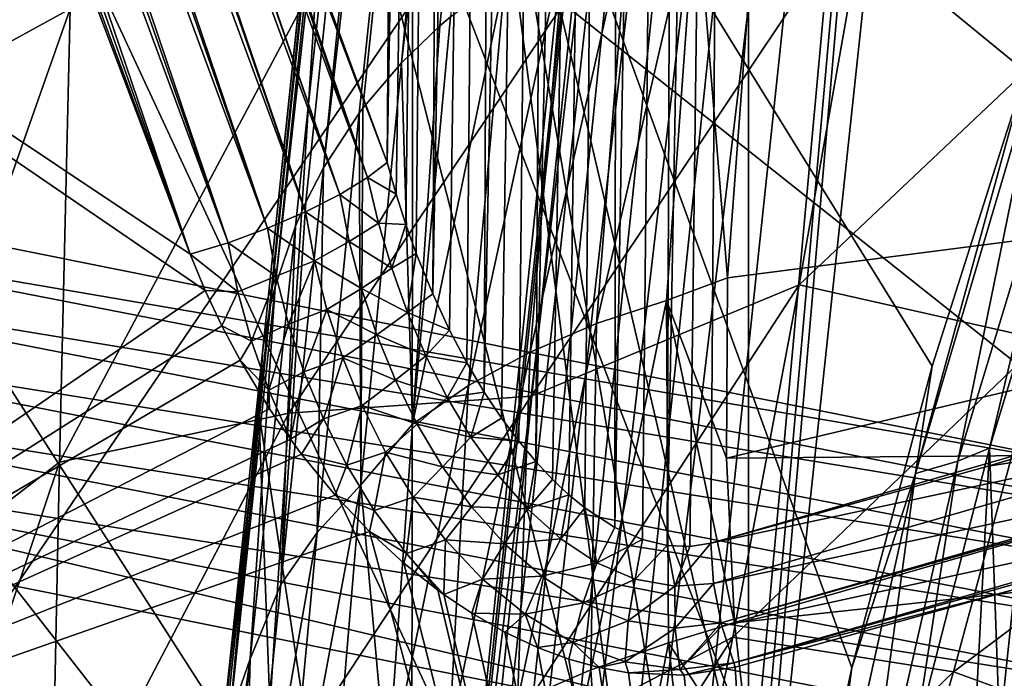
# Model space of a CAD drawing. Header units: metres. Extents: x -109 to 109, y -78 to 121.
# Tile 426 of 656: x -10.415 to -9.179, y -54.657 to -53.83. Entities that reach past the tile are written whole.
import ezdxf

# ---------------------------------------------------------------- set-up
doc = ezdxf.new("R2010")
doc.units = ezdxf.units.M
doc.layers.add('solid_508554_SW0001', color=7, linetype='CONTINUOUS')

msp = doc.modelspace()

# ---------------------------------------------------------------- linework, layer by layer
at = {"layer": 'solid_508554_SW0001'}
for points in [[(-8.850675, -54.286415, 49.972351), (-9.511103, -49.524384, 46.914272), (-8.985467, -49.372643, 47.17709)], [(-9.873167, -49.499866, 46.95517), (-9.953881, -54.009087, 49.487926), (-9.937366, -51.739288, 48.248642)], [(-9.942522, -54.049156, 49.488758), (-9.953881, -54.009087, 49.487926), (-9.873167, -49.499866, 46.95517)], [(-9.930239, -54.08728, 49.490112), (-9.942522, -54.049156, 49.488758), (-9.873167, -49.499866, 46.95517)], [(-9.917198, -54.123489, 49.492008), (-9.930239, -54.08728, 49.490112), (-9.873167, -49.499866, 46.95517)], [(-9.896565, -54.174225, 49.495842), (-9.917198, -54.123489, 49.492008), (-9.873167, -49.499866, 46.95517)], [(-9.896565, -54.174225, 49.495842), (-9.873167, -49.499866, 46.95517), (-9.811035, -49.52327, 46.913647)], [(-9.875276, -54.21991, 49.500519), (-9.896565, -54.174225, 49.495842), (-9.811035, -49.52327, 46.913647)], [(-9.853708, -54.260807, 49.505875), (-9.875276, -54.21991, 49.500519), (-9.811035, -49.52327, 46.913647)], [(-9.831919, -54.297535, 49.511799), (-9.853708, -54.260807, 49.505875), (-9.811035, -49.52327, 46.913647)], [(-9.831919, -54.297535, 49.511799), (-9.811035, -49.52327, 46.913647), (-9.738686, -49.538101, 46.887619)], [(-9.60196, -54.490402, 49.597549), (-9.583415, -49.538673, 46.887951), (-9.511103, -49.524384, 46.914272)], [(-9.573461, -54.491665, 49.611), (-9.60196, -54.490402, 49.597549), (-9.511103, -49.524384, 46.914272)], [(-9.573461, -54.491665, 49.611), (-9.511103, -49.524384, 46.914272), (-9.54722, -54.487492, 49.624081)], [(-8.850675, -54.286415, 49.972351), (-9.54722, -54.487492, 49.624081), (-9.511103, -49.524384, 46.914272)], [(-9.810129, -54.330311, 49.518181), (-9.831919, -54.297535, 49.511799), (-9.738686, -49.538101, 46.887619)], [(-9.788501, -54.359344, 49.524918), (-9.810129, -54.330311, 49.518181), (-9.738686, -49.538101, 46.887619)], [(-9.767115, -54.384945, 49.531956), (-9.788501, -54.359344, 49.524918), (-9.738686, -49.538101, 46.887619)], [(-9.767115, -54.384945, 49.531956), (-9.738686, -49.538101, 46.887619), (-9.661049, -49.543358, 46.878853)], [(-9.746114, -54.407246, 49.539196), (-9.767115, -54.384945, 49.531956), (-9.661049, -49.543358, 46.878853)], [(-9.725573, -54.426498, 49.546593), (-9.746114, -54.407246, 49.539196), (-9.661049, -49.543358, 46.878853)], [(-9.705605, -54.442852, 49.554077), (-9.725573, -54.426498, 49.546593), (-9.661049, -49.543358, 46.878853)], [(-9.667735, -54.46756, 49.569042), (-9.705605, -54.442852, 49.554077), (-9.661049, -49.543358, 46.878853)], [(-9.667735, -54.46756, 49.569042), (-9.661049, -49.543358, 46.878853), (-9.583415, -49.538673, 46.887951)], [(-9.633169, -54.482849, 49.583607), (-9.667735, -54.46756, 49.569042), (-9.583415, -49.538673, 46.887951)], [(-9.60196, -54.490402, 49.597549), (-9.633169, -54.482849, 49.583607), (-9.583415, -49.538673, 46.887951)], [(-9.446749, -49.641834, 83.331497), (-9.887698, -53.837646, 75.576859), (-9.935781, -53.883888, 75.604744)], [(-9.54601, -49.746128, 83.393028), (-9.446749, -49.641834, 83.331497), (-9.935781, -53.883888, 75.604744)], [(-9.446749, -49.641834, 83.331497), (-9.874384, -53.82626, 75.569908), (-9.887698, -53.837646, 75.576859)], [(-9.54601, -49.746128, 83.393028), (-9.989133, -53.947464, 75.642365), (-10.033744, -54.016159, 75.682289)], [(-9.61983, -49.866032, 83.461517), (-9.54601, -49.746128, 83.393028), (-10.033744, -54.016159, 75.682289)], [(-9.54601, -49.746128, 83.393028), (-9.984262, -53.940968, 75.638557), (-9.989133, -53.947464, 75.642365)], [(-9.54601, -49.746128, 83.393028), (-9.935781, -53.883888, 75.604744), (-9.984262, -53.940968, 75.638557)], [(-9.61983, -49.866032, 83.461517), (-10.069036, -54.089085, 75.723999), (-10.09455, -54.165291, 75.766937)], [(-9.665381, -49.996948, 83.53434), (-9.61983, -49.866032, 83.461517), (-10.09455, -54.165291, 75.766937)], [(-9.61983, -49.866032, 83.461517), (-10.055954, -54.059223, 75.706993), (-10.069036, -54.089085, 75.723999)], [(-9.61983, -49.866032, 83.461517), (-10.033744, -54.016159, 75.682289), (-10.055954, -54.059223, 75.706993)], [(-9.665381, -49.996948, 83.53434), (-10.109957, -54.243782, 75.810562), (-9.92029, -52.437653, 79.329559)], [(-9.665381, -49.996948, 83.53434), (-10.100101, -54.188, 75.779617), (-10.109957, -54.243782, 75.810562)], [(-9.665381, -49.996948, 83.53434), (-10.09455, -54.165291, 75.766937), (-10.100101, -54.188, 75.779617)], [(-9.9236, -55.57999, 81.064056), (-9.352147, -50.040787, 91.257034), (-9.92029, -52.437653, 79.329559)], [(-9.341011, -50.133919, 91.306923), (-9.352147, -50.040787, 91.257034), (-9.9236, -55.57999, 81.064056)], [(-9.341011, -50.133919, 91.306923), (-9.9236, -55.57999, 81.064056), (-10.02923, -56.60331, 79.179611)], [(-10.015413, -56.656986, 79.291092), (-9.341011, -50.133919, 91.306923), (-10.02923, -56.60331, 79.179611)], [(-10.015413, -56.656986, 79.291092), (-9.307832, -50.223396, 91.353592), (-9.341011, -50.133919, 91.306923)], [(-10.015413, -56.656986, 79.291092), (-9.98478, -56.743279, 79.336296), (-9.307832, -50.223396, 91.353592)], [(-9.98478, -56.743279, 79.336296), (-9.254109, -50.305191, 91.394943), (-9.307832, -50.223396, 91.353592)], [(-9.98478, -56.743279, 79.336296), (-9.935019, -56.822765, 79.376724), (-9.254109, -50.305191, 91.394943)], [(-9.935019, -56.822765, 79.376724), (-9.182268, -50.375603, 91.429108), (-9.254109, -50.305191, 91.394943)], [(-9.935019, -56.822765, 79.376724), (-9.868209, -56.892124, 79.41069), (-9.182268, -50.375603, 91.429108)], [(-9.868209, -56.892124, 79.41069), (-9.095551, -50.431454, 91.454536), (-9.182268, -50.375603, 91.429108)], [(-9.868209, -56.892124, 79.41069), (-9.787133, -56.948467, 79.436775), (-9.095551, -50.431454, 91.454536)], [(-9.787133, -56.948467, 79.436775), (-9.69889, -57.023663, 79.390808), (-9.095551, -50.431454, 91.454536)], [(-9.095551, -50.431454, 91.454536), (-9.69889, -57.023663, 79.390808), (-9.58969, -55.998241, 81.279221)], [(-9.095551, -50.431454, 91.454536), (-9.58969, -55.998241, 81.279221), (-9.522934, -55.371872, 82.432816)], [(-9.095551, -50.431454, 91.454536), (-9.522934, -55.371872, 82.432816), (-8.997873, -50.470222, 91.470093)], [(-9.522934, -55.371872, 82.432816), (-7.666767, -55.845364, 82.760651), (-8.997873, -50.470222, 91.470093)], [(-11.199413, -53.961456, 2.536018), (-11.283785, -51.012154, 7.644356), (-9.545432, -51.479877, 6.834235)], [(-9.056977, -54.391739, 1.790744), (-11.199413, -53.961456, 2.536018), (-9.545432, -51.479877, 6.834235)], [(-9.056977, -54.391739, 1.790744), (-9.545432, -51.479877, 6.834235), (-7.730226, -51.867805, 6.162325)], [(-9.937366, -51.739288, 48.248642), (-9.953881, -54.009087, 49.487926), (-10.605354, -52.246571, 49.827961)], [(-11.390807, -54.106728, 51.370655), (-9.912137, -53.66618, 52.133705), (-12.258504, -51.960304, 51.664986)], [(-11.095277, -52.110901, 10.941275), (-11.095287, -55.055382, 12.641281), (-9.5, -55.536808, 11.807424)], [(-10.308875, -52.360931, 10.508205), (-11.095277, -52.110901, 10.941275), (-9.5, -55.536808, 11.807424)], [(-10.631191, -52.262493, 49.871254), (-10.605354, -52.246571, 49.827961), (-9.97835, -54.028297, 49.530415)], [(-9.953881, -54.009087, 49.487926), (-10.285728, -53.132919, 49.67263), (-10.605354, -52.246571, 49.827961)], [(-9.97835, -54.028297, 49.530415), (-10.605354, -52.246571, 49.827961), (-10.285728, -53.132919, 49.67263)], [(-10.667327, -52.280579, 49.90535), (-10.634168, -52.264111, 49.874874), (-10.013325, -54.049549, 49.563972)], [(-10.634168, -52.264111, 49.874874), (-10.631191, -52.262493, 49.871254), (-10.013325, -54.049549, 49.563972)], [(-10.631191, -52.262493, 49.871254), (-9.97835, -54.028297, 49.530415), (-10.013325, -54.049549, 49.563972)], [(-10.711234, -52.299572, 49.927864), (-10.675357, -52.284248, 49.910706), (-10.056264, -54.071259, 49.586021)], [(-10.675357, -52.284248, 49.910706), (-10.667327, -52.280579, 49.90535), (-10.056264, -54.071259, 49.586021)], [(-10.667327, -52.280579, 49.90535), (-10.013325, -54.049549, 49.563972), (-10.056264, -54.071259, 49.586021)], [(-10.725279, -52.305172, 49.932053), (-10.711234, -52.299572, 49.927864), (-10.10416, -54.0919, 49.595016)], [(-10.711234, -52.299572, 49.927864), (-10.056264, -54.071259, 49.586021), (-10.10416, -54.0919, 49.595016)], [(-10.759845, -52.318146, 49.937225), (-10.725279, -52.305172, 49.932053), (-10.10416, -54.0919, 49.595016)], [(-10.809761, -52.334999, 49.932774), (-10.779708, -52.325111, 49.937115), (-10.153661, -54.110031, 49.590324)], [(-10.779708, -52.325111, 49.937115), (-10.759845, -52.318146, 49.937225), (-10.153661, -54.110031, 49.590324)], [(-10.759845, -52.318146, 49.937225), (-10.10416, -54.0919, 49.595016), (-10.153661, -54.110031, 49.590324)], [(-10.834038, -52.342381, 49.925457), (-10.809761, -52.334999, 49.932774), (-10.201253, -54.124371, 49.5723)], [(-10.809761, -52.334999, 49.932774), (-10.153661, -54.110031, 49.590324), (-10.201253, -54.124371, 49.5723)], [(-10.857495, -52.348953, 49.914822), (-10.201253, -54.124371, 49.5723), (-12.19121, -52.796009, 49.118076)], [(-10.857495, -52.348953, 49.914822), (-10.53553, -53.241791, 49.758358), (-10.201253, -54.124371, 49.5723)], [(-10.834038, -52.342381, 49.925457), (-10.201253, -54.124371, 49.5723), (-10.53553, -53.241791, 49.758358)], [(-9.5, -52.592323, 10.107424), (-10.308875, -52.360931, 10.508205), (-9.5, -55.536808, 11.807424)], [(-9.9236, -55.57999, 81.064056), (-9.92029, -52.437653, 79.329559), (-10.115058, -54.322506, 75.853722)], [(-10.109957, -54.243782, 75.810562), (-10.115058, -54.322506, 75.853722), (-9.92029, -52.437653, 79.329559)], [(-11.17651, -55.65477, 11.60311), (-11.055031, -52.574974, 9.737473), (-10.218744, -52.820702, 9.311861)], [(-9.5, -52.592323, 10.107424), (-9.5, -55.536808, 11.807424), (-9.5, -53.185047, 9.080798)], [(-10.18226, -54.170048, 49.562336), (-11.302233, -54.93721, 48.723183), (-12.19121, -52.796009, 49.118076)], [(-10.201253, -54.124371, 49.5723), (-10.18226, -54.170048, 49.562336), (-12.19121, -52.796009, 49.118076)], [(-11.17651, -55.65477, 11.60311), (-10.218744, -52.820702, 9.311861), (-9.5, -53.185047, 9.080798)], [(-9.97835, -54.028297, 49.530415), (-10.285728, -53.132919, 49.67263), (-9.953881, -54.009087, 49.487926)], [(-11.17651, -55.65477, 11.60311), (-9.5, -53.185047, 9.080798), (-9.5, -56.129532, 10.780798)], [(-10.626444, -53.284309, 55.039898), (-10.62541, -53.966129, 55.92083), (-10.336624, -53.190716, 55.925522)], [(-10.62541, -53.966129, 55.92083), (-10.351881, -53.816437, 56.755375), (-10.336624, -53.190716, 55.925522)], [(-9.5, -55.536808, 11.807424), (-9.5, -56.129532, 10.780798), (-9.5, -53.185047, 9.080798)], [(-7.676135, -55.443401, 52.217319), (-8.365757, -53.288189, 52.788403), (-9.912137, -53.66618, 52.133705)], [(-9.488546, -53.652214, 75.453293), (-7.449233, -53.297142, 75.26886), (-7.450622, -53.886925, 74.016403)], [(-10.873706, -53.597572, 52.567692), (-9.851859, -53.321686, 53.049374), (-9.547898, -55.662453, 52.308258)], [(-9.851859, -53.321686, 53.049374), (-9.506522, -55.345242, 52.451797), (-9.547898, -55.662453, 52.308258)], [(-9.851859, -53.321686, 53.049374), (-9.453186, -55.031174, 52.593761), (-9.506522, -55.345242, 52.451797)], [(-9.851859, -53.321686, 53.049374), (-9.37003, -54.64415, 52.768562), (-9.453186, -55.031174, 52.593761)], [(-9.851859, -53.321686, 53.049374), (-9.269212, -54.26498, 52.939739), (-9.37003, -54.64415, 52.768562)], [(-9.851859, -53.321686, 53.049374), (-9.151568, -53.895336, 53.106651), (-9.269212, -54.26498, 52.939739)], [(-9.851859, -53.321686, 53.049374), (-9.018086, -53.536781, 53.268719), (-9.151568, -53.895336, 53.106651)], [(-8.679568, -65.660881, 10.373251), (-8.720603, -53.806625, 3.398955), (-10.775651, -53.381012, 4.136139)], [(-10.724933, -65.237274, 11.106962), (-8.679568, -65.660881, 10.373251), (-10.775651, -53.381012, 4.136139)], [(-10.744343, -53.432465, 2.565282), (-8.684895, -53.834267, 1.869345), (-10.679083, -53.426373, 2.733555)], [(-8.684895, -53.834267, 1.869345), (-8.632144, -53.825729, 2.041845), (-10.679083, -53.426373, 2.733555)], [(-8.73218, -53.81065, 1.696666), (-8.684895, -53.834267, 1.869345), (-10.744343, -53.432465, 2.565282)], [(-10.873706, -53.597572, 52.567692), (-9.547898, -55.662453, 52.308258), (-10.895985, -53.93549, 52.444157)], [(-9.565675, -53.66888, 75.466866), (-9.488546, -53.652214, 75.453293), (-9.526185, -54.153957, 74.442749)], [(-9.526185, -54.153957, 74.442749), (-9.488546, -53.652214, 75.453293), (-7.450622, -53.886925, 74.016403)], [(-9.095041, -55.790234, 51.616592), (-9.912137, -53.66618, 52.133705), (-11.390807, -54.106728, 51.370655)], [(-9.095041, -55.790234, 51.616592), (-7.676135, -55.443401, 52.217319), (-9.912137, -53.66618, 52.133705)], [(-9.772707, -54.3027, 59.453197), (-9.436435, -54.162872, 60.035248), (-9.348709, -53.667168, 59.189297)], [(-9.712021, -53.779224, 58.565712), (-9.772707, -54.3027, 59.453197), (-9.348709, -53.667168, 59.189297)], [(-9.69072, -54.211632, 74.449669), (-9.565675, -53.66888, 75.466866), (-9.602824, -54.182507, 74.430443)], [(-9.69072, -54.211632, 74.449669), (-9.650373, -53.696129, 75.486458), (-9.565675, -53.66888, 75.466866)], [(-9.602824, -54.182507, 74.430443), (-9.565675, -53.66888, 75.466866), (-9.526185, -54.153957, 74.442749)], [(-9.348709, -53.667168, 59.189297), (-9.436435, -54.162872, 60.035248), (-9.010513, -53.76017, 60.045925)], [(-9.773958, -54.247402, 74.477806), (-9.650373, -53.696129, 75.486458), (-9.69072, -54.211632, 74.449669)], [(-9.773958, -54.247402, 74.477806), (-9.730746, -53.73177, 75.510384), (-9.650373, -53.696129, 75.486458)], [(-9.851412, -54.289528, 74.513962), (-9.730746, -53.73177, 75.510384), (-9.773958, -54.247402, 74.477806)], [(-9.851412, -54.289528, 74.513962), (-9.805741, -53.775333, 75.538315), (-9.730746, -53.73177, 75.510384)], [(-9.436435, -54.162872, 60.035248), (-9.129596, -54.231831, 60.908028), (-9.010513, -53.76017, 60.045925)], [(-10.365217, -54.385727, 57.634777), (-10.077114, -54.324013, 58.55283), (-10.042349, -53.778458, 57.672558)], [(-10.351881, -53.816437, 56.755375), (-10.365217, -54.385727, 57.634777), (-10.042349, -53.778458, 57.672558)], [(-10.042349, -53.778458, 57.672558), (-10.077114, -54.324013, 58.55283), (-9.712021, -53.779224, 58.565712)], [(-10.077114, -54.324013, 58.55283), (-9.772707, -54.3027, 59.453197), (-9.712021, -53.779224, 58.565712)], [(-9.922075, -54.337925, 74.556511), (-9.805741, -53.775333, 75.538315), (-9.851412, -54.289528, 74.513962)], [(-9.922075, -54.337925, 74.556511), (-9.874384, -53.82626, 75.569908), (-9.805741, -53.775333, 75.538315)], [(-10.62541, -53.966129, 55.92083), (-10.621727, -54.581791, 56.85577), (-10.351881, -53.816437, 56.755375)], [(-10.621727, -54.581791, 56.85577), (-10.365217, -54.385727, 57.634777), (-10.351881, -53.816437, 56.755375)], [(-9.887698, -53.837646, 75.576859), (-9.874384, -53.82626, 75.569908), (-9.922075, -54.337925, 74.556511)], [(-9.197335, -54.368107, 52.962006), (-9.237007, -54.384266, 52.921734), (-9.069878, -53.833694, 53.164536)], [(-9.128825, -53.855366, 53.127865), (-9.069878, -53.833694, 53.164536), (-9.237007, -54.384266, 52.921734)], [(-9.087446, -54.009216, 53.122707), (-9.197335, -54.368107, 52.962006), (-9.069878, -53.833694, 53.164536)], [(-9.935781, -53.883888, 75.604744), (-9.887698, -53.837646, 75.576859), (-9.922075, -54.337925, 74.556511)], [(-9.290055, -54.399704, 52.88567), (-9.151568, -53.895336, 53.106651), (-9.128825, -53.855366, 53.127865)], [(-9.290055, -54.399704, 52.88567), (-9.128825, -53.855366, 53.127865), (-9.237007, -54.384266, 52.921734)], [(-9.987019, -54.414112, 74.557693), (-9.935781, -53.883888, 75.604744), (-9.922075, -54.337925, 74.556511)], [(-9.984262, -53.940968, 75.638557), (-9.935781, -53.883888, 75.604744), (-9.987019, -54.414112, 74.557693)], [(-9.527587, -54.380692, 73.909004), (-7.450622, -53.886925, 74.016403), (-7.451074, -54.362518, 72.715637)], [(-9.527587, -54.380692, 73.909004), (-9.526185, -54.153957, 74.442749), (-7.450622, -53.886925, 74.016403)], [(-9.290055, -54.399704, 52.88567), (-9.269212, -54.26498, 52.939739), (-9.151568, -53.895336, 53.106651)], [(-9.547898, -55.662453, 52.308258), (-10.984773, -56.044952, 51.580597), (-10.895985, -53.93549, 52.444157)], [(-10.041704, -54.474197, 74.609268), (-9.989133, -53.947464, 75.642365), (-9.987019, -54.414112, 74.557693)], [(-10.033744, -54.016159, 75.682289), (-9.989133, -53.947464, 75.642365), (-10.041704, -54.474197, 74.609268)], [(-9.989133, -53.947464, 75.642365), (-9.984262, -53.940968, 75.638557), (-9.987019, -54.414112, 74.557693)], [(-10.956296, -54.06702, 2.373684), (-11.199413, -53.961456, 2.536018), (-9.056977, -54.391739, 1.790744)], [(-9.97835, -54.028297, 49.530415), (-9.953881, -54.009087, 49.487926), (-9.942522, -54.049156, 49.488758)], [(-9.117761, -56.584568, 54.512344), (-9.197335, -54.368107, 52.962006), (-9.087446, -54.009216, 53.122707)], [(-10.087255, -54.539436, 74.663055), (-10.033744, -54.016159, 75.682289), (-10.041704, -54.474197, 74.609268)], [(-10.055954, -54.059223, 75.706993), (-10.033744, -54.016159, 75.682289), (-10.087255, -54.539436, 74.663055)], [(-9.964708, -54.085533, 49.52935), (-10.013325, -54.049549, 49.563972), (-9.97835, -54.028297, 49.530415)], [(-9.964708, -54.085533, 49.52935), (-9.97835, -54.028297, 49.530415), (-9.942522, -54.049156, 49.488758)], [(-10.001387, -54.108677, 49.559681), (-10.056264, -54.071259, 49.586021), (-10.013325, -54.049549, 49.563972)], [(-9.964708, -54.085533, 49.52935), (-10.001387, -54.108677, 49.559681), (-10.013325, -54.049549, 49.563972)], [(-9.964708, -54.085533, 49.52935), (-9.942522, -54.049156, 49.488758), (-9.930239, -54.08728, 49.490112)], [(-10.956296, -54.06702, 2.373684), (-8.856221, -54.476746, 1.664018), (-10.985535, -54.126553, 2.331085)], [(-10.956296, -54.06702, 2.373684), (-9.056977, -54.391739, 1.790744), (-8.856221, -54.476746, 1.664018)], [(-10.04495, -54.132626, 49.577843), (-10.10416, -54.0919, 49.595016), (-10.056264, -54.071259, 49.586021)], [(-10.069036, -54.089085, 75.723999), (-10.055954, -54.059223, 75.706993), (-10.087255, -54.539436, 74.663055)], [(-10.001387, -54.108677, 49.559681), (-10.04495, -54.132626, 49.577843), (-10.056264, -54.071259, 49.586021)], [(-10.093143, -54.152073, 49.583252), (-10.153661, -54.110031, 49.590324), (-10.10416, -54.0919, 49.595016)], [(-10.125645, -54.632866, 74.669495), (-10.069036, -54.089085, 75.723999), (-10.087255, -54.539436, 74.663055)], [(-10.09455, -54.165291, 75.766937), (-10.069036, -54.089085, 75.723999), (-10.125645, -54.632866, 74.669495)], [(-10.093143, -54.152073, 49.583252), (-10.10416, -54.0919, 49.595016), (-10.04495, -54.132626, 49.577843)], [(-9.964708, -54.085533, 49.52935), (-9.947986, -54.142097, 49.529339), (-10.001387, -54.108677, 49.559681)], [(-9.964708, -54.085533, 49.52935), (-9.930239, -54.08728, 49.490112), (-9.947986, -54.142097, 49.529339)], [(-9.947986, -54.142097, 49.529339), (-9.930239, -54.08728, 49.490112), (-9.917198, -54.123489, 49.492008)], [(-10.451818, -56.194466, 50.916443), (-9.095041, -55.790234, 51.616592), (-11.390807, -54.106728, 51.370655)], [(-10.141311, -54.171875, 49.574604), (-10.201253, -54.124371, 49.5723), (-10.153661, -54.110031, 49.590324)], [(-10.141311, -54.171875, 49.574604), (-10.153661, -54.110031, 49.590324), (-10.093143, -54.152073, 49.583252)], [(-10.001387, -54.108677, 49.559681), (-9.985852, -54.16745, 49.556259), (-10.04495, -54.132626, 49.577843)], [(-9.947986, -54.142097, 49.529339), (-9.985852, -54.16745, 49.556259), (-10.001387, -54.108677, 49.559681)], [(-10.985535, -54.126553, 2.331085), (-8.879855, -54.537369, 1.619525), (-11.010598, -54.196838, 2.305688)], [(-8.856221, -54.476746, 1.664018), (-8.879855, -54.537369, 1.619525), (-10.985535, -54.126553, 2.331085)], [(-10.141311, -54.171875, 49.574604), (-10.18226, -54.170048, 49.562336), (-10.201253, -54.124371, 49.5723)], [(-10.077896, -54.212261, 49.572193), (-10.093143, -54.152073, 49.583252), (-10.04495, -54.132626, 49.577843)], [(-10.077896, -54.212261, 49.572193), (-10.04495, -54.132626, 49.577843), (-10.029465, -54.193863, 49.57045)], [(-9.985852, -54.16745, 49.556259), (-10.029465, -54.193863, 49.57045), (-10.04495, -54.132626, 49.577843)], [(-9.947986, -54.142097, 49.529339), (-9.917198, -54.123489, 49.492008), (-9.928123, -54.197678, 49.53046)], [(-9.928123, -54.197678, 49.53046), (-9.917198, -54.123489, 49.492008), (-9.896565, -54.174225, 49.495842)], [(-9.947986, -54.142097, 49.529339), (-9.928123, -54.197678, 49.53046), (-9.985852, -54.16745, 49.556259)], [(-10.124326, -54.233753, 49.559681), (-10.141311, -54.171875, 49.574604), (-10.093143, -54.152073, 49.583252)], [(-10.124326, -54.233753, 49.559681), (-10.093143, -54.152073, 49.583252), (-10.077896, -54.212261, 49.572193)], [(-9.602824, -54.182507, 74.430443), (-9.526185, -54.153957, 74.442749), (-9.527587, -54.380692, 73.909004)], [(-10.18226, -54.170048, 49.562336), (-10.161386, -54.214367, 49.553612), (-11.302233, -54.93721, 48.723183)], [(-10.141311, -54.171875, 49.574604), (-10.161386, -54.214367, 49.553612), (-10.18226, -54.170048, 49.562336)], [(-10.151496, -54.706276, 74.725395), (-10.09455, -54.165291, 75.766937), (-10.125645, -54.632866, 74.669495)], [(-10.100101, -54.188, 75.779617), (-10.09455, -54.165291, 75.766937), (-10.151496, -54.706276, 74.725395)], [(-9.985852, -54.16745, 49.556259), (-9.966592, -54.225525, 49.553822), (-10.029465, -54.193863, 49.57045)], [(-9.928123, -54.197678, 49.53046), (-9.966592, -54.225525, 49.553822), (-9.985852, -54.16745, 49.556259)], [(-9.829336, -54.767612, 60.388573), (-9.519595, -54.605537, 60.926716), (-9.436435, -54.162872, 60.035248)], [(-9.772707, -54.3027, 59.453197), (-9.829336, -54.767612, 60.388573), (-9.436435, -54.162872, 60.035248)], [(-9.436435, -54.162872, 60.035248), (-9.519595, -54.605537, 60.926716), (-9.129596, -54.231831, 60.908028)], [(-10.124326, -54.233753, 49.559681), (-10.161386, -54.214367, 49.553612), (-10.141311, -54.171875, 49.574604)], [(-9.928123, -54.197678, 49.53046), (-9.896565, -54.174225, 49.495842), (-9.875276, -54.21991, 49.500519)], [(-9.69792, -54.646393, 73.379692), (-9.602824, -54.182507, 74.430443), (-9.600554, -54.61269, 73.360344)], [(-9.69792, -54.646393, 73.379692), (-9.69072, -54.211632, 74.449669), (-9.602824, -54.182507, 74.430443)], [(-9.602824, -54.182507, 74.430443), (-9.527587, -54.380692, 73.909004), (-9.51753, -54.587631, 73.361656)], [(-9.600554, -54.61269, 73.360344), (-9.602824, -54.182507, 74.430443), (-9.51753, -54.587631, 73.361656)], [(-10.109957, -54.243782, 75.810562), (-10.100101, -54.188, 75.779617), (-10.151496, -54.706276, 74.725395)], [(-10.058233, -54.272148, 49.562008), (-10.077896, -54.212261, 49.572193), (-10.029465, -54.193863, 49.57045)], [(-10.058233, -54.272148, 49.562008), (-10.029465, -54.193863, 49.57045), (-10.009621, -54.254612, 49.563999)], [(-9.966592, -54.225525, 49.553822), (-10.009621, -54.254612, 49.563999), (-10.029465, -54.193863, 49.57045)], [(-11.010598, -54.196838, 2.305688), (-8.900115, -54.608597, 1.592505), (-11.029756, -54.273029, 2.299245)], [(-8.879855, -54.537369, 1.619525), (-8.900115, -54.608597, 1.592505), (-11.010598, -54.196838, 2.305688)], [(-9.928123, -54.197678, 49.53046), (-9.905025, -54.251907, 49.532799), (-9.966592, -54.225525, 49.553822)], [(-9.928123, -54.197678, 49.53046), (-9.875276, -54.21991, 49.500519), (-9.905025, -54.251907, 49.532799)], [(-10.161386, -54.214367, 49.553612), (-10.138536, -54.257481, 49.546112), (-11.302233, -54.93721, 48.723183)], [(-10.124326, -54.233753, 49.559681), (-10.138536, -54.257481, 49.546112), (-10.161386, -54.214367, 49.553612)], [(-10.102501, -54.295341, 49.545746), (-10.124326, -54.233753, 49.559681), (-10.077896, -54.212261, 49.572193)], [(-10.102501, -54.295341, 49.545746), (-10.077896, -54.212261, 49.572193), (-10.058233, -54.272148, 49.562008)], [(-9.905025, -54.251907, 49.532799), (-9.875276, -54.21991, 49.500519), (-9.853708, -54.260807, 49.505875)], [(-9.79015, -54.686287, 73.413071), (-9.69072, -54.211632, 74.449669), (-9.69792, -54.646393, 73.379692)], [(-9.79015, -54.686287, 73.413071), (-9.773958, -54.247402, 74.477806), (-9.69072, -54.211632, 74.449669)], [(-9.966592, -54.225525, 49.553822), (-9.943429, -54.282524, 49.552517), (-10.009621, -54.254612, 49.563999)], [(-9.905025, -54.251907, 49.532799), (-9.943429, -54.282524, 49.552517), (-9.966592, -54.225525, 49.553822)], [(-9.519595, -54.605537, 60.926716), (-9.242531, -54.648952, 61.815731), (-9.129596, -54.231831, 60.908028)], [(-9.129596, -54.231831, 60.908028), (-9.242531, -54.648952, 61.815731), (-8.8503, -54.35519, 61.813709)], [(-10.166926, -54.782402, 74.780899), (-10.115058, -54.322506, 75.853722), (-10.109957, -54.243782, 75.810562)], [(-10.166926, -54.782402, 74.780899), (-10.109957, -54.243782, 75.810562), (-10.151496, -54.706276, 74.725395)], [(-10.102501, -54.295341, 49.545746), (-10.138536, -54.257481, 49.546112), (-10.124326, -54.233753, 49.559681)], [(-10.033909, -54.33139, 49.552906), (-10.058233, -54.272148, 49.562008), (-10.009621, -54.254612, 49.563999)], [(-10.033909, -54.33139, 49.552906), (-10.009621, -54.254612, 49.563999), (-9.98517, -54.314472, 49.558697)], [(-9.943429, -54.282524, 49.552517), (-9.98517, -54.314472, 49.558697), (-10.009621, -54.254612, 49.563999)], [(-9.905025, -54.251907, 49.532799), (-9.878565, -54.304344, 49.536491), (-9.943429, -54.282524, 49.552517)], [(-9.905025, -54.251907, 49.532799), (-9.853708, -54.260807, 49.505875), (-9.878565, -54.304344, 49.536491)], [(-9.875803, -54.732014, 73.458916), (-9.773958, -54.247402, 74.477806), (-9.79015, -54.686287, 73.413071)], [(-9.875803, -54.732014, 73.458916), (-9.851412, -54.289528, 74.513962), (-9.773958, -54.247402, 74.477806)], [(-10.138536, -54.257481, 49.546112), (-10.101363, -54.318817, 49.537258), (-11.302233, -54.93721, 48.723183)], [(-10.102501, -54.295341, 49.545746), (-10.101363, -54.318817, 49.537258), (-10.138536, -54.257481, 49.546112)], [(-9.878565, -54.304344, 49.536491), (-9.853708, -54.260807, 49.505875), (-9.831919, -54.297535, 49.511799)], [(-9.290055, -54.399704, 52.88567), (-9.37003, -54.64415, 52.768562), (-9.269212, -54.26498, 52.939739)], [(-11.029756, -54.273029, 2.299245), (-8.915601, -54.685505, 1.584821), (-11.041685, -54.349865, 2.312201)], [(-8.900115, -54.608597, 1.592505), (-8.915601, -54.685505, 1.584821), (-11.029756, -54.273029, 2.299245)], [(-10.102501, -54.295341, 49.545746), (-10.058233, -54.272148, 49.562008), (-10.075316, -54.356628, 49.53302)], [(-10.033909, -54.33139, 49.552906), (-10.075316, -54.356628, 49.53302), (-10.058233, -54.272148, 49.562008)], [(-9.943429, -54.282524, 49.552517), (-9.916134, -54.337986, 49.55254), (-9.98517, -54.314472, 49.558697)], [(-9.953654, -54.783627, 73.514244), (-9.851412, -54.289528, 74.513962), (-9.875803, -54.732014, 73.458916)], [(-9.953654, -54.783627, 73.514244), (-9.922075, -54.337925, 74.556511), (-9.851412, -54.289528, 74.513962)], [(-9.878565, -54.304344, 49.536491), (-9.916134, -54.337986, 49.55254), (-9.943429, -54.282524, 49.552517)], [(-8.850675, -54.286415, 49.972351), (-9.198912, -54.39048, 49.800182), (-9.54722, -54.487492, 49.624081)], [(-8.845513, -54.336628, 49.993534), (-9.198912, -54.39048, 49.800182), (-8.850675, -54.286415, 49.972351)], [(-10.108714, -54.810955, 59.480064), (-9.829336, -54.767612, 60.388573), (-9.772707, -54.3027, 59.453197)], [(-10.077114, -54.324013, 58.55283), (-10.108714, -54.810955, 59.480064), (-9.772707, -54.3027, 59.453197)], [(-10.102501, -54.295341, 49.545746), (-10.075316, -54.356628, 49.53302), (-10.101363, -54.318817, 49.537258)], [(-9.878565, -54.304344, 49.536491), (-9.848579, -54.354424, 49.541702), (-9.916134, -54.337986, 49.55254)], [(-9.878565, -54.304344, 49.536491), (-9.831919, -54.297535, 49.511799), (-9.848579, -54.354424, 49.541702)], [(-9.848579, -54.354424, 49.541702), (-9.831919, -54.297535, 49.511799), (-9.810129, -54.330311, 49.518181)], [(-10.101363, -54.318817, 49.537258), (-10.075316, -54.356628, 49.53302), (-11.302233, -54.93721, 48.723183)], [(-10.004612, -54.38958, 49.545151), (-10.033909, -54.33139, 49.552906), (-9.98517, -54.314472, 49.558697)], [(-10.004612, -54.38958, 49.545151), (-9.98517, -54.314472, 49.558697), (-9.955794, -54.372959, 49.55481)], [(-9.916134, -54.337986, 49.55254), (-9.955794, -54.372959, 49.55481), (-9.98517, -54.314472, 49.558697)], [(-10.375782, -54.895016, 58.560265), (-10.108714, -54.810955, 59.480064), (-10.077114, -54.324013, 58.55283)], [(-10.365217, -54.385727, 57.634777), (-10.375782, -54.895016, 58.560265), (-10.077114, -54.324013, 58.55283)], [(-10.166926, -54.782402, 74.780899), (-10.160073, -54.751144, 75.046349), (-10.115058, -54.322506, 75.853722)], [(-10.02923, -56.60331, 79.179611), (-10.115058, -54.322506, 75.853722), (-10.160073, -54.751144, 75.046349)], [(-10.02923, -56.60331, 79.179611), (-9.9236, -55.57999, 81.064056), (-10.115058, -54.322506, 75.853722)], [(-9.848579, -54.354424, 49.541702), (-9.810129, -54.330311, 49.518181), (-9.788501, -54.359344, 49.524918)], [(-10.033909, -54.33139, 49.552906), (-10.061378, -54.375465, 49.531281), (-10.075316, -54.356628, 49.53302)], [(-10.004612, -54.38958, 49.545151), (-10.061378, -54.375465, 49.531281), (-10.033909, -54.33139, 49.552906)], [(-9.987019, -54.414112, 74.557693), (-9.922075, -54.337925, 74.556511), (-9.953654, -54.783627, 73.514244)], [(-9.916134, -54.337986, 49.55254), (-9.884419, -54.391319, 49.554161), (-9.955794, -54.372959, 49.55481)], [(-9.848579, -54.354424, 49.541702), (-9.884419, -54.391319, 49.554161), (-9.916134, -54.337986, 49.55254)], [(-8.845513, -54.336628, 49.993534), (-9.54722, -54.487492, 49.624081), (-9.198912, -54.39048, 49.800182)], [(-8.845513, -54.336628, 49.993534), (-9.543944, -54.538246, 49.644321), (-9.54722, -54.487492, 49.624081)], [(-8.845513, -54.336628, 49.993534), (-8.834346, -54.385567, 50.001625), (-9.543944, -54.538246, 49.644321)], [(-11.041685, -54.349865, 2.312201), (-9.160439, -54.794617, 1.698173), (-11.326177, -54.359486, 2.451842)], [(-11.041685, -54.349865, 2.312201), (-8.925243, -54.762783, 1.597004), (-9.160439, -54.794617, 1.698173)], [(-8.915601, -54.685505, 1.584821), (-8.925243, -54.762783, 1.597004), (-11.041685, -54.349865, 2.312201)], [(-9.848579, -54.354424, 49.541702), (-9.814889, -54.401413, 49.54866), (-9.884419, -54.391319, 49.554161)], [(-9.848579, -54.354424, 49.541702), (-9.788501, -54.359344, 49.524918), (-9.814889, -54.401413, 49.54866)], [(-9.242531, -54.648952, 61.815731), (-8.99357, -54.739502, 62.741508), (-8.8503, -54.35519, 61.813709)], [(-11.326177, -54.359486, 2.451842), (-9.160439, -54.794617, 1.698173), (-11.275636, -66.48069, 9.579135)], [(-10.075316, -54.356628, 49.53302), (-10.061378, -54.375465, 49.531281), (-11.302233, -54.93721, 48.723183)], [(-9.814889, -54.401413, 49.54866), (-9.788501, -54.359344, 49.524918), (-9.767115, -54.384945, 49.531956)], [(-9.51753, -54.587631, 73.361656), (-9.527587, -54.380692, 73.909004), (-7.451074, -54.362518, 72.715637)], [(-9.496236, -54.773304, 72.80307), (-9.51753, -54.587631, 73.361656), (-7.451074, -54.362518, 72.715637)], [(-9.496236, -54.773304, 72.80307), (-7.451074, -54.362518, 72.715637), (-7.451045, -54.719803, 71.376228)], [(-9.331484, -56.947144, 53.883591), (-9.291191, -54.735771, 52.797539), (-9.197335, -54.368107, 52.962006)], [(-9.331484, -56.947144, 53.883591), (-9.197335, -54.368107, 52.962006), (-9.117761, -56.584568, 54.512344)], [(-9.197335, -54.368107, 52.962006), (-9.291191, -54.735771, 52.797539), (-9.237007, -54.384266, 52.921734)], [(-10.061378, -54.375465, 49.531281), (-10.019181, -54.427071, 49.528099), (-11.302233, -54.93721, 48.723183)], [(-10.004612, -54.38958, 49.545151), (-10.019181, -54.427071, 49.528099), (-10.061378, -54.375465, 49.531281)], [(-9.969964, -54.446198, 49.539093), (-10.004612, -54.38958, 49.545151), (-9.955794, -54.372959, 49.55481)], [(-9.969964, -54.446198, 49.539093), (-9.955794, -54.372959, 49.55481), (-9.921102, -54.429443, 49.552696)], [(-9.884419, -54.391319, 49.554161), (-9.921102, -54.429443, 49.552696), (-9.955794, -54.372959, 49.55481)], [(-10.621727, -54.581791, 56.85577), (-10.614933, -55.127861, 57.839539), (-10.365217, -54.385727, 57.634777)], [(-10.614933, -55.127861, 57.839539), (-10.375782, -54.895016, 58.560265), (-10.365217, -54.385727, 57.634777)], [(-9.969964, -54.446198, 49.539093), (-10.019181, -54.427071, 49.528099), (-10.004612, -54.38958, 49.545151)], [(-9.884419, -54.391319, 49.554161), (-9.847958, -54.441727, 49.557732), (-9.921102, -54.429443, 49.552696)], [(-9.814889, -54.401413, 49.54866), (-9.847958, -54.441727, 49.557732), (-9.884419, -54.391319, 49.554161)], [(-9.814889, -54.401413, 49.54866), (-9.767115, -54.384945, 49.531956), (-9.777328, -54.444324, 49.557652)], [(-9.777328, -54.444324, 49.557652), (-9.767115, -54.384945, 49.531956), (-9.746114, -54.407246, 49.539196)], [(-8.834346, -54.385567, 50.001625), (-9.534405, -54.587654, 49.651596), (-9.543944, -54.538246, 49.644321)], [(-8.834346, -54.385567, 50.001625), (-8.833248, -54.389339, 50.001762), (-9.534405, -54.587654, 49.651596)], [(-8.833248, -54.389339, 50.001762), (-9.533423, -54.591465, 49.651676), (-9.534405, -54.587654, 49.651596)], [(-8.833248, -54.389339, 50.001762), (-8.816989, -54.435402, 49.99762), (-9.533423, -54.591465, 49.651676)], [(-9.291191, -54.735771, 52.797539), (-9.36443, -54.943378, 52.675488), (-9.237007, -54.384266, 52.921734)], [(-9.290055, -54.399704, 52.88567), (-9.237007, -54.384266, 52.921734), (-9.36443, -54.943378, 52.675488)], [(-9.814889, -54.401413, 49.54866), (-9.777328, -54.444324, 49.557652), (-9.847958, -54.441727, 49.557732)], [(-9.41257, -54.952007, 52.640285), (-9.37003, -54.64415, 52.768562), (-9.290055, -54.399704, 52.88567)], [(-9.41257, -54.952007, 52.640285), (-9.290055, -54.399704, 52.88567), (-9.36443, -54.943378, 52.675488)], [(-10.085655, -54.942234, 73.549629), (-9.987019, -54.414112, 74.557693), (-10.025582, -54.878742, 73.48172)], [(-10.085655, -54.942234, 73.549629), (-10.041704, -54.474197, 74.609268), (-9.987019, -54.414112, 74.557693)], [(-10.025582, -54.878742, 73.48172), (-9.987019, -54.414112, 74.557693), (-9.953654, -54.783627, 73.514244)], [(-9.777328, -54.444324, 49.557652), (-9.746114, -54.407246, 49.539196), (-9.725573, -54.426498, 49.546593)], [(-10.019181, -54.427071, 49.528099), (-9.975969, -54.472874, 49.527542), (-11.302233, -54.93721, 48.723183)], [(-9.969964, -54.446198, 49.539093), (-9.975969, -54.472874, 49.527542), (-10.019181, -54.427071, 49.528099)], [(-9.929518, -54.500553, 49.535187), (-9.969964, -54.446198, 49.539093), (-9.921102, -54.429443, 49.552696)], [(-9.929518, -54.500553, 49.535187), (-9.921102, -54.429443, 49.552696), (-9.880633, -54.483074, 49.552837)], [(-9.847958, -54.441727, 49.557732), (-9.880633, -54.483074, 49.552837), (-9.921102, -54.429443, 49.552696)], [(-9.777328, -54.444324, 49.557652), (-9.725573, -54.426498, 49.546593), (-9.735824, -54.481812, 49.569027)], [(-9.735824, -54.481812, 49.569027), (-9.725573, -54.426498, 49.546593), (-9.705605, -54.442852, 49.554077)], [(-9.847958, -54.441727, 49.557732), (-9.806413, -54.488125, 49.563721), (-9.880633, -54.483074, 49.552837)], [(-9.777328, -54.444324, 49.557652), (-9.806413, -54.488125, 49.563721), (-9.847958, -54.441727, 49.557732)], [(-8.816989, -54.435402, 49.99762), (-9.518498, -54.637909, 49.646862), (-9.533423, -54.591465, 49.651676)], [(-8.816989, -54.435402, 49.99762), (-8.814797, -54.440601, 49.996422), (-9.518498, -54.637909, 49.646862)], [(-9.518498, -54.637909, 49.646862), (-8.814797, -54.440601, 49.996422), (-9.165586, -54.545429, 49.82299)], [(-9.929518, -54.500553, 49.535187), (-9.975969, -54.472874, 49.527542), (-9.969964, -54.446198, 49.539093)], [(-9.777328, -54.444324, 49.557652), (-9.735824, -54.481812, 49.569027), (-9.806413, -54.488125, 49.563721)], [(-9.735824, -54.481812, 49.569027), (-9.705605, -54.442852, 49.554077), (-9.690562, -54.512054, 49.583179)], [(-9.690562, -54.512054, 49.583179), (-9.705605, -54.442852, 49.554077), (-9.667735, -54.46756, 49.569042)], [(-11.302233, -54.93721, 48.723183), (-9.975969, -54.472874, 49.527542), (-9.388727, -56.662041, 48.753876)], [(-10.135379, -55.010887, 73.619781), (-10.041704, -54.474197, 74.609268), (-10.085655, -54.942234, 73.549629)], [(-10.135379, -55.010887, 73.619781), (-10.087255, -54.539436, 74.663055), (-10.041704, -54.474197, 74.609268)], [(-9.975969, -54.472874, 49.527542), (-9.933019, -54.512348, 49.529324), (-9.388727, -56.662041, 48.753876)], [(-9.929518, -54.500553, 49.535187), (-9.933019, -54.512348, 49.529324), (-9.975969, -54.472874, 49.527542)], [(-9.690562, -54.512054, 49.583179), (-9.667735, -54.46756, 49.569042), (-9.633169, -54.482849, 49.583607)], [(-9.929518, -54.500553, 49.535187), (-9.880633, -54.483074, 49.552837), (-9.882571, -54.551842, 49.534077)], [(-9.880633, -54.483074, 49.552837), (-9.83391, -54.532665, 49.555893), (-9.882571, -54.551842, 49.534077)], [(-9.806413, -54.488125, 49.563721), (-9.83391, -54.532665, 49.555893), (-9.880633, -54.483074, 49.552837)], [(-9.806413, -54.488125, 49.563721), (-9.759542, -54.528976, 49.572742), (-9.83391, -54.532665, 49.555893)], [(-9.735824, -54.481812, 49.569027), (-9.759542, -54.528976, 49.572742), (-9.806413, -54.488125, 49.563721)], [(-9.735824, -54.481812, 49.569027), (-9.690562, -54.512054, 49.583179), (-9.759542, -54.528976, 49.572742)], [(-9.690562, -54.512054, 49.583179), (-9.633169, -54.482849, 49.583607), (-9.64227, -54.532768, 49.60043)], [(-9.64227, -54.532768, 49.60043), (-9.633169, -54.482849, 49.583607), (-9.60196, -54.490402, 49.597549)], [(-9.64227, -54.532768, 49.60043), (-9.60196, -54.490402, 49.597549), (-9.59259, -54.541462, 49.620815)], [(-9.59259, -54.541462, 49.620815), (-9.60196, -54.490402, 49.597549), (-9.573461, -54.491665, 49.611)], [(-9.59259, -54.541462, 49.620815), (-9.573461, -54.491665, 49.611), (-9.54722, -54.487492, 49.624081)], [(-9.59259, -54.541462, 49.620815), (-9.54722, -54.487492, 49.624081), (-9.543944, -54.538246, 49.644321)], [(-9.929518, -54.500553, 49.535187), (-9.890183, -54.546337, 49.533184), (-9.933019, -54.512348, 49.529324)], [(-9.929518, -54.500553, 49.535187), (-9.882571, -54.551842, 49.534077), (-9.890183, -54.546337, 49.533184)], [(-9.933019, -54.512348, 49.529324), (-9.890183, -54.546337, 49.533184), (-9.388727, -56.662041, 48.753876)], [(-9.690562, -54.512054, 49.583179), (-9.70742, -54.562168, 49.585529), (-9.759542, -54.528976, 49.572742)], [(-9.690562, -54.512054, 49.583179), (-9.64227, -54.532768, 49.60043), (-9.70742, -54.562168, 49.585529)], [(-9.759542, -54.528976, 49.572742), (-9.780549, -54.576508, 49.562717), (-9.83391, -54.532665, 49.555893)], [(-9.759542, -54.528976, 49.572742), (-9.70742, -54.562168, 49.585529), (-9.780549, -54.576508, 49.562717)], [(-10.125645, -54.632866, 74.669495), (-10.087255, -54.539436, 74.663055), (-10.135379, -55.010887, 73.619781)], [(-9.83391, -54.532665, 49.555893), (-9.847551, -54.575237, 49.538944), (-9.882571, -54.551842, 49.534077)], [(-9.83391, -54.532665, 49.555893), (-9.780549, -54.576508, 49.562717), (-9.847551, -54.575237, 49.538944)], [(-9.64227, -54.532768, 49.60043), (-9.650861, -54.584938, 49.602825), (-9.70742, -54.562168, 49.585529)], [(-9.64227, -54.532768, 49.60043), (-9.59259, -54.541462, 49.620815), (-9.650861, -54.584938, 49.602825)], [(-9.59259, -54.541462, 49.620815), (-9.591972, -54.594215, 49.625008), (-9.650861, -54.584938, 49.602825)], [(-9.59259, -54.541462, 49.620815), (-9.543944, -54.538246, 49.644321), (-9.591972, -54.594215, 49.625008)], [(-9.543944, -54.538246, 49.644321), (-9.534405, -54.587654, 49.651596), (-9.591972, -54.594215, 49.625008)], [(-9.890183, -54.546337, 49.533184), (-9.882571, -54.551842, 49.534077), (-9.388727, -56.662041, 48.753876)], [(-9.882571, -54.551842, 49.534077), (-9.847551, -54.575237, 49.538944), (-9.388727, -56.662041, 48.753876)], [(-9.518498, -54.637909, 49.646862), (-9.165586, -54.545429, 49.82299), (-9.516446, -54.64315, 49.645599)], [(-9.516446, -54.64315, 49.645599), (-9.165586, -54.545429, 49.82299), (-9.388727, -56.662041, 48.753876)], [(-9.165586, -54.545429, 49.82299), (-8.176859, -56.288952, 49.400082), (-9.388727, -56.662041, 48.753876)], [(-9.70742, -54.562168, 49.585529), (-9.72055, -54.612213, 49.574383), (-9.780549, -54.576508, 49.562717)], [(-9.70742, -54.562168, 49.585529), (-9.650861, -54.584938, 49.602825), (-9.72055, -54.612213, 49.574383)], [(-9.847551, -54.575237, 49.538944), (-9.805785, -54.599091, 49.546337), (-9.388727, -56.662041, 48.753876)], [(-9.780549, -54.576508, 49.562717), (-9.805785, -54.599091, 49.546337), (-9.847551, -54.575237, 49.538944)], [(-9.780549, -54.576508, 49.562717), (-9.7651, -54.618237, 49.555145), (-9.805785, -54.599091, 49.546337)], [(-9.780549, -54.576508, 49.562717), (-9.72055, -54.612213, 49.574383), (-9.7651, -54.618237, 49.555145)], [(-9.650861, -54.584938, 49.602825), (-9.654828, -54.636593, 49.59201), (-9.72055, -54.612213, 49.574383)], [(-9.650861, -54.584938, 49.602825), (-9.591972, -54.594215, 49.625008), (-9.654828, -54.636593, 49.59201)], [(-9.600554, -54.61269, 73.360344), (-9.51753, -54.587631, 73.361656), (-9.496236, -54.773304, 72.80307)], [(-9.591972, -54.594215, 49.625008), (-9.534405, -54.587654, 49.651596), (-9.585958, -54.646072, 49.61631)], [(-9.534405, -54.587654, 49.651596), (-9.533423, -54.591465, 49.651676), (-9.585958, -54.646072, 49.61631)], [(-9.805785, -54.599091, 49.546337), (-9.7651, -54.618237, 49.555145), (-9.388727, -56.662041, 48.753876)], [(-9.591972, -54.594215, 49.625008), (-9.585958, -54.646072, 49.61631), (-9.654828, -54.636593, 49.59201)], [(-9.533423, -54.591465, 49.651676), (-9.518498, -54.637909, 49.646862), (-9.585958, -54.646072, 49.61631)], [(-9.881015, -55.169975, 61.367634), (-9.59721, -54.991177, 61.860214), (-9.519595, -54.605537, 60.926716)], [(-9.829336, -54.767612, 60.388573), (-9.881015, -55.169975, 61.367634), (-9.519595, -54.605537, 60.926716)], [(-9.72055, -54.612213, 49.574383), (-9.725626, -54.63298, 49.565205), (-9.7651, -54.618237, 49.555145)], [(-9.72055, -54.612213, 49.574383), (-9.687442, -54.643612, 49.576378), (-9.725626, -54.63298, 49.565205)], [(-9.72055, -54.612213, 49.574383), (-9.654828, -54.636593, 49.59201), (-9.687442, -54.643612, 49.576378)], [(-9.675433, -54.997467, 72.286591), (-9.69792, -54.646393, 73.379692), (-9.600554, -54.61269, 73.360344)], [(-9.675433, -54.997467, 72.286591), (-9.600554, -54.61269, 73.360344), (-9.563086, -54.956505, 72.267532)], [(-9.563086, -54.956505, 72.267532), (-9.600554, -54.61269, 73.360344), (-9.496236, -54.773304, 72.80307)], [(-9.519595, -54.605537, 60.926716), (-9.59721, -54.991177, 61.860214), (-9.242531, -54.648952, 61.815731)], [(-9.7651, -54.618237, 49.555145), (-9.725626, -54.63298, 49.565205), (-9.388727, -56.662041, 48.753876)], [(-10.20702, -55.204617, 73.663162), (-10.125645, -54.632866, 74.669495), (-10.179003, -55.126877, 73.59156)], [(-10.20702, -55.204617, 73.663162), (-10.151496, -54.706276, 74.725395), (-10.125645, -54.632866, 74.669495)], [(-10.179003, -55.126877, 73.59156), (-10.125645, -54.632866, 74.669495), (-10.135379, -55.010887, 73.619781)], [(-9.725626, -54.63298, 49.565205), (-9.687442, -54.643612, 49.576378), (-9.388727, -56.662041, 48.753876)], [(-9.654828, -54.636593, 49.59201), (-9.65058, -54.650402, 49.588547), (-9.687442, -54.643612, 49.576378)], [(-9.654828, -54.636593, 49.59201), (-9.585958, -54.646072, 49.61631), (-9.65058, -54.650402, 49.588547)], [(-9.585958, -54.646072, 49.61631), (-9.518498, -54.637909, 49.646862), (-9.580847, -54.653378, 49.615505)], [(-9.518498, -54.637909, 49.646862), (-9.516446, -54.64315, 49.645599), (-9.580847, -54.653378, 49.615505)], [(-9.782023, -55.045441, 72.325104), (-9.79015, -54.686287, 73.413071), (-9.69792, -54.646393, 73.379692)], [(-9.782023, -55.045441, 72.325104), (-9.69792, -54.646393, 73.379692), (-9.675433, -54.997467, 72.286591)], [(-9.687442, -54.643612, 49.576378), (-9.65058, -54.650402, 49.588547), (-9.388727, -56.662041, 48.753876)], [(-9.585958, -54.646072, 49.61631), (-9.580847, -54.653378, 49.615505), (-9.65058, -54.650402, 49.588547)], [(-9.65058, -54.650402, 49.588547), (-9.580847, -54.653378, 49.615505), (-9.388727, -56.662041, 48.753876)], [(-9.59721, -54.991177, 61.860214), (-9.348068, -55.007221, 62.765797), (-9.242531, -54.648952, 61.815731)], [(-9.580847, -54.653378, 49.615505), (-9.516446, -54.64315, 49.645599), (-9.388727, -56.662041, 48.753876)], [(-9.41257, -54.952007, 52.640285), (-9.453186, -55.031174, 52.593761), (-9.37003, -54.64415, 52.768562)], [(-9.242531, -54.648952, 61.815731), (-9.348068, -55.007221, 62.765797), (-8.99357, -54.739502, 62.741508)]]:
    msp.add_3dface(points, dxfattribs=at)

doc.saveas('drawing.dxf')
